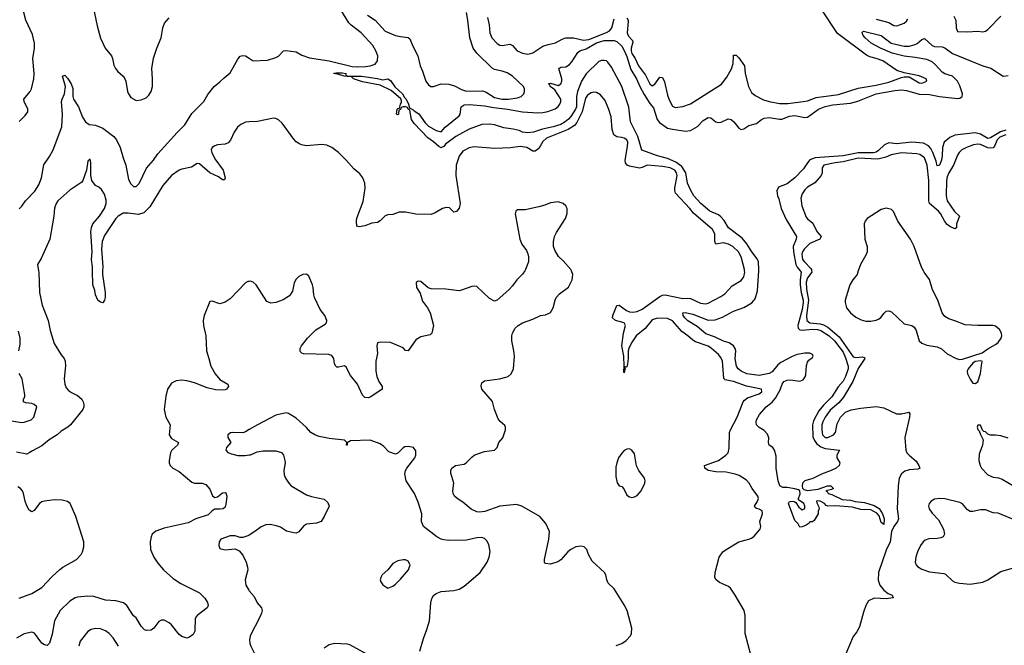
# Model space of a CAD drawing. Header units: inches. Extents: x 2057696 to 2160536, y 827480 to 1016834.
# Tile 344 of 422: x 2098195 to 2105938, y 987057 to 991974. Entities that reach past the tile are written whole.
import ezdxf

# ---------------------------------------------------------------- set-up
doc = ezdxf.new("R2010")
doc.units = ezdxf.units.IN
doc.header["$MEASUREMENT"] = 0
for name, color, linetype in [('C0998', 7, 'Continuous'), ('C0999', 7, 'Continuous'), ('C1908', 7, 'Continuous'), ('C1909', 7, 'Continuous')]:
    doc.layers.add(name, color=color, linetype=linetype)

msp = doc.modelspace()

# ---------------------------------------------------------------- linework, layer by layer
at = {"layer": 'C0998', "color": 5}
for points, elevation in [([(2098344, 990000), (2098346, 989990), (2098350.3, 989830), (2098372, 989730), (2098418.7, 989610), (2098435.6, 989530), (2098467.4, 989430), (2098520.4, 989340.4), (2098543.8, 989310), (2098552.2, 989290), (2098554.4, 989254.4), (2098544.8, 989150), (2098548.9, 989110), (2098561.2, 989081.2), (2098579.1, 989059.1), (2098602.3, 989042.3), (2098650, 989020.2), (2098682.4, 988990), (2098694.2, 988970), (2098699.3, 988950), (2098698.7, 988930), (2098691.9, 988910), (2098594.6, 988790), (2098573.5, 988770), (2098521.3, 988738.7), (2098489.1, 988710), (2098427.3, 988672.7), (2098370, 988625.4), (2098294.4, 988585.6), (2098270, 988568.1), (2098250, 988558), (2098170, 988575)], 380), ([(2098847.3, 990000), (2098846.3, 989970), (2098866.7, 989830), (2098867, 989790), (2098862, 989770), (2098850, 989749.6), (2098830, 989753), (2098808.8, 989768.8), (2098791.1, 989810), (2098784.9, 989844.9), (2098769.9, 989890), (2098767.2, 990000)], 380), ([(2100000, 989916.9), (2099990, 989916.3), (2099970, 989905.6), (2099850, 989780.9), (2099810, 989753.2), (2099770, 989741.2), (2099710, 989762), (2099690, 989758), (2099646, 989650), (2099637.1, 989610), (2099639.3, 989570), (2099658.7, 989490), (2099663.1, 989370), (2099683.6, 989310), (2099696.9, 989250), (2099731, 989191), (2099770, 989145.7), (2099830.8, 989110), (2099837.3, 989090), (2099821, 989070), (2099810, 989064.5), (2099790, 989061.6), (2099735.1, 989064.9), (2099670, 989079.1), (2099570, 989119.8), (2099510, 989135.3), (2099470, 989141.7), (2099425.8, 989134.2), (2099390, 989116.9), (2099357.4, 989070), (2099344.2, 989015.8), (2099332.3, 988910), (2099343.9, 988850), (2099377.7, 988790), (2099371.3, 988710), (2099390, 988683.2), (2099443.1, 988650), (2099437, 988630), (2099391.7, 988590), (2099380.2, 988570), (2099370.4, 988510), (2099370.5, 988490), (2099379.1, 988470), (2099398.8, 988450), (2099450, 988421.6), (2099550, 988339.1), (2099570, 988330.5), (2099630, 988330.5), (2099659.2, 988319.2), (2099690, 988283), (2099711.7, 988231.7), (2099730, 988218.4), (2099750, 988224), (2099790, 988253.8), (2099810, 988258.3), (2099815.3, 988255.3), (2099824.2, 988230), (2099817.4, 988162.6), (2099810, 988143), (2099794.4, 988130), (2099770, 988125.4), (2099730, 988126.1), (2099710, 988114), (2099677, 988083), (2099579.5, 988050), (2099520.5, 988019.5), (2099330, 987976.5), (2099265.2, 987954.8), (2099237.6, 987930), (2099228.5, 987910), (2099221.1, 987870), (2099224.9, 987810), (2099250.3, 987750), (2099281.6, 987701.6), (2099326, 987650), (2099401.8, 987581.8), (2099461.1, 987541.1), (2099607.8, 987467.8), (2099650, 987427.7), (2099673.1, 987393.1), (2099676.4, 987370), (2099670.4, 987350), (2099590.6, 987290), (2099576.3, 987270), (2099571.9, 987168.1), (2099558, 987142), (2099530, 987119.3), (2099510, 987112.7), (2099470, 987125.6), (2099450, 987140.7), (2099390, 987217.6), (2099370, 987233.3), (2099330, 987252.8), (2099310, 987254.3), (2099290, 987244.2), (2099250, 987191.8), (2099230, 987175.1), (2099192.5, 987172.5), (2099177.5, 987177.5), (2099150, 987206), (2099111.8, 987271.8), (2099090, 987287), (2099037.4, 987370), (2099010.8, 987390.8), (2098950, 987407.1), (2098870, 987412.1), (2098779.2, 987439.3), (2098730, 987443.2), (2098650, 987435.2), (2098630, 987428.9), (2098590, 987404.2), (2098513.8, 987330), (2098468.3, 987250), (2098450, 987144), (2098430, 987074), (2098410, 987054.5), (2098390, 987059.7), (2098370, 987073.3), (2098311.9, 987151.9), (2098290, 987160.5), (2098230, 987147.4), (2098170, 987113.3)], 420), ([(2098187.8, 989372.2), (2098198.4, 989421.6), (2098198.1, 989470), (2098185.2, 989525.2)], 380), ([(2098130, 988822), (2098210, 988808.7), (2098230, 988810.5), (2098285.2, 988830), (2098306, 988850), (2098328.7, 988930), (2098310, 988948.7), (2098290, 988957.2), (2098243.1, 988963.1), (2098226, 988970), (2098226, 988990), (2098235.3, 989010), (2098234.6, 989025.4), (2098213.3, 989150), (2098190, 989192.7)], 380), ([(2100000, 988751.6), (2099970, 988733.6), (2099950, 988727.3), (2099870.5, 988729.5), (2099854, 988726), (2099831.3, 988710), (2099831.3, 988690), (2099856, 988650), (2099822, 988610), (2099817.3, 988590), (2099832.8, 988572.8), (2099860.9, 988560.9), (2099910, 988548), (2099967.5, 988547.5), (2100000, 988552.5)], 440), ([(2098190, 987427.7), (2098290, 987464.9), (2098370, 987511.7), (2098450, 987597.3), (2098510, 987651.6), (2098534.5, 987670), (2098642.7, 987730), (2098678.4, 987770), (2098689.7, 987790.3), (2098700.7, 987830), (2098698.4, 987870), (2098635.6, 988070), (2098592, 988170), (2098570, 988187), (2098530, 988198), (2098470, 988200.5), (2098390, 988189.8), (2098370, 988183.9), (2098351.8, 988170), (2098310, 988115.6), (2098290, 988105.6), (2098270, 988117.6), (2098250, 988151.8), (2098237, 988190), (2098225, 988250), (2098217.4, 988270), (2098201.3, 988290), (2098181.4, 988301.4)], 420), ([(2100000, 987923.4), (2099990, 987917.6), (2099950, 987903.7), (2099930, 987902.7), (2099890, 987917.2), (2099850, 987916), (2099778, 987890), (2099764, 987870), (2099761.4, 987841.4), (2099770, 987818), (2099810, 987807.3), (2099890, 987814.8), (2099919.9, 987799.9), (2099950, 987764), (2099975.3, 987710), (2099987.2, 987670), (2099988.8, 987650), (2099968.8, 987570), (2099974, 987530), (2099996.4, 987490), (2100000, 987485.8)], 440), ([(2098972.4, 987050), (2098930, 987116.2), (2098898.4, 987150), (2098869.3, 987170), (2098830, 987185.1), (2098790.3, 987189.7), (2098758, 987182), (2098730, 987164.5), (2098670.2, 987089.8), (2098659, 987050)], 440)]:
    msp.add_lwpolyline(points, dxfattribs=dict(at, elevation=elevation))
at = {"layer": 'C0999', "color": 5}
for points, elevation in [([(2098190, 991172.7), (2098239.3, 991220.7), (2098258, 991250), (2098259.3, 991270), (2098229.8, 991330), (2098228.8, 991350), (2098277.3, 991410), (2098286.9, 991430), (2098305, 991510), (2098309.8, 991550.2), (2098299.2, 991670), (2098311.1, 991750), (2098310.5, 991790), (2098296.3, 991856.3), (2098242.2, 991970), (2098211.2, 992090), (2098190, 992125.8)], 420), ([(2098759.6, 992139.6), (2098804.6, 991924.6), (2098830, 991827.7), (2098867.7, 991750), (2098916.9, 991690), (2098925.5, 991670), (2098935.9, 991615.9), (2098947.4, 991590), (2098965.9, 991565.9), (2099008.5, 991530), (2099021.3, 991510), (2099028.7, 991490), (2099041.6, 991410), (2099050.5, 991390), (2099070, 991362), (2099110, 991339.3), (2099150, 991343.8), (2099190, 991360.5), (2099210, 991380.7), (2099229.7, 991410.3), (2099238.3, 991450), (2099240.4, 991510), (2099234, 991590), (2099248.3, 991671.7), (2099273.6, 991750), (2099307.3, 991830), (2099322, 991910), (2099333.7, 991946.3), (2099371.8, 991988.2)], 420), ([(2098191.9, 990488.1), (2098212.7, 990507.3), (2098241, 990550), (2098315.1, 990624.9), (2098345.4, 990674.6), (2098367.2, 990730), (2098385.8, 990834.2), (2098430, 990899.6), (2098457.3, 990950), (2098527.7, 991132.3), (2098532, 991228), (2098524.3, 991330), (2098528.4, 991350), (2098546.2, 991390), (2098555, 991450), (2098532.7, 991530), (2098550, 991536.9), (2098570, 991515.2), (2098599.1, 991470), (2098612.1, 991432.1), (2098613.1, 991370), (2098618.4, 991350), (2098656.8, 991290), (2098690, 991208), (2098712.3, 991170), (2098742, 991150), (2098790, 991145.4), (2098850, 991120.1), (2098934.6, 991054.6), (2098956.9, 991030), (2098985.8, 990970), (2099008.4, 990888.4), (2099030.1, 990830.1), (2099050, 990716.5), (2099070, 990682.5), (2099090, 990663), (2099110, 990662), (2099134, 990686), (2099193.1, 990806.9), (2099247.3, 990870), (2099281.7, 990918.3), (2099432.9, 991087.1), (2099492.5, 991147.5), (2099550, 991236.5), (2099643.9, 991330), (2099674.8, 991385.2), (2099723.5, 991450), (2099770, 991484.6), (2099802, 991518), (2099850, 991557), (2099910, 991662.4), (2099930, 991687.7), (2099950, 991692.7), (2099970, 991690.3), (2100000, 991671)], 380), ([(2100000, 991170.9), (2099970, 991169.1), (2099932.9, 991150), (2099908.9, 991130), (2099881.1, 991090), (2099852.6, 991027.4), (2099833.3, 991006.7), (2099810, 990995.8), (2099750, 990988.9), (2099730, 990981.6), (2099709.2, 990970), (2099701.2, 990950), (2099705.6, 990930), (2099730, 990881.1), (2099794.6, 990790), (2099811.7, 990730), (2099806, 990714), (2099790, 990715.6), (2099757.4, 990737.4), (2099690, 990769.9), (2099610, 990839.8), (2099590, 990843.1), (2099545.3, 990814.7), (2099470, 990798.5), (2099450, 990789.9), (2099390, 990749.9), (2099320.6, 990670), (2099218.3, 990501.7), (2099170, 990456.7), (2099130, 990443.4), (2099047, 990453), (2099010, 990451.9), (2098970, 990430.6), (2098950, 990410.6), (2098861.8, 990278.2), (2098842.6, 990230), (2098838.6, 990170), (2098848.3, 990031.7), (2098847.3, 990000)], 380), ([(2098767.2, 990000), (2098766.4, 990030), (2098759.6, 990090), (2098763.8, 990150), (2098754, 990310), (2098758.4, 990341.6), (2098769.9, 990370.1), (2098822.4, 990430), (2098861.1, 990490), (2098874.8, 990530), (2098875.2, 990555.2), (2098862.2, 990602.2), (2098839.2, 990639.2), (2098818, 990658), (2098790, 990671.6), (2098762.6, 990710), (2098753.5, 990750), (2098755.1, 990850), (2098750, 990878), (2098730, 990862), (2098720.4, 990790), (2098692.4, 990710), (2098683.4, 990696.6), (2098590, 990633.2), (2098495, 990550), (2098481.6, 990530), (2098470, 990492.3), (2098464, 990430), (2098432.3, 990250), (2098363.1, 990096.9), (2098334, 990050), (2098344, 990000)], 380)]:
    msp.add_lwpolyline(points, dxfattribs=dict(at, elevation=elevation))
at = {"layer": 'C1908', "color": 5}
for points, elevation in [([(2102166.7, 990000), (2102150, 989974), (2102105.5, 989930), (2102070, 989881.2), (2102040.7, 989850), (2101950, 989769), (2101930, 989761.2), (2101890, 989782), (2101790, 989876.2), (2101770, 989879.6), (2101750, 989876.3), (2101670, 989846.6), (2101650, 989843.5), (2101545.2, 989854.8), (2101430, 989857.2), (2101406.3, 989866.3), (2101350, 989915.3), (2101330, 989918), (2101312, 989908), (2101316, 989870), (2101344.9, 989824.9), (2101361.7, 989761.7), (2101401.6, 989710), (2101422.4, 989670), (2101448.2, 989570), (2101437.3, 989510), (2101422.5, 989497.5), (2101350, 989480.7), (2101310, 989457.6), (2101250, 989372.3), (2101230, 989372.7), (2101210, 989394.5), (2101110, 989436.9), (2101030, 989439.5), (2101010, 989433.2), (2101004.9, 989410), (2101008.1, 989350), (2100996.9, 989290), (2100996.5, 989210), (2101003.2, 989170), (2101019.6, 989130), (2101044.9, 989090), (2101045.5, 989070), (2100957.1, 989010), (2100937.7, 989002.3), (2100910, 989003.5), (2100890, 989023.6), (2100852.7, 989110), (2100797, 989177), (2100762.5, 989242.5), (2100750, 989252.4), (2100703.3, 989243.3), (2100690, 989243.1), (2100680.5, 989250), (2100669.9, 989269.9), (2100664.8, 989310), (2100650, 989333.6), (2100622.7, 989342.7), (2100428, 989348), (2100412.7, 989352.7), (2100403.1, 989363.1), (2100399.6, 989370), (2100401.3, 989390), (2100411.3, 989410), (2100459.1, 989470), (2100523.8, 989536.2), (2100598.2, 989581.8), (2100607, 989590), (2100611.3, 989610), (2100595.1, 989650), (2100557.2, 989697.2), (2100514.7, 989790), (2100507.6, 989810), (2100503.6, 989870), (2100497.6, 989890), (2100470, 989957.2), (2100450, 989973.2), (2100422, 989970), (2100390, 989954), (2100370, 989934), (2100354.6, 989905.4), (2100340.4, 989839.6), (2100315.6, 989804.4), (2100268.3, 989771.7), (2100210.3, 989749.7), (2100170, 989744.5), (2100139.6, 989759.6), (2100054, 989890), (2100030, 989909.6), (2100010, 989917.4), (2100000, 989916.9)], 420), ([(2102885.1, 987054.9), (2102930, 987071.8), (2102965.2, 987094.8), (2102998.4, 987130), (2103007.6, 987150), (2103009.6, 987190), (2102972.3, 987330), (2102950, 987375.3), (2102870, 987499.5), (2102824.1, 987544.1), (2102813, 987570), (2102805.6, 987610), (2102794.5, 987630), (2102698, 987718), (2102669.3, 987770), (2102654, 987810), (2102635.3, 987830), (2102610, 987836), (2102568.4, 987831.6), (2102530, 987809.3), (2102506.8, 987790), (2102450, 987729), (2102427.5, 987712.5), (2102370, 987693.2), (2102330, 987699), (2102321.2, 987710), (2102322.9, 987730), (2102357.2, 987890), (2102361, 987950), (2102332.9, 988012.9), (2102285.6, 988070), (2102145.2, 988150), (2102102, 988162), (2101970, 988149.8), (2101852.7, 988107.3), (2101810, 988102.3), (2101790, 988105.3), (2101746.1, 988126.1), (2101681.3, 988181.3), (2101634.5, 988210), (2101613.6, 988230), (2101602.9, 988250), (2101601.3, 988270), (2101609.7, 988330), (2101586.3, 988410), (2101586, 988430), (2101592.3, 988450), (2101622, 988470), (2101690, 988480.3), (2101710, 988492.2), (2101750, 988536.5), (2101769.8, 988550.2), (2101810, 988567.4), (2101850, 988579.6), (2101930, 988590.5), (2101949.5, 988610), (2101962.9, 988650), (2101993.5, 988686.5), (2102015.1, 988750), (2102016.9, 988770), (2102010, 988785.2), (2101974.5, 988814.5), (2101957.7, 988837.7), (2101929.8, 988909.8), (2101913, 988973), (2101829.7, 989070), (2101824.4, 989095.6), (2101830, 989120.7), (2101850, 989136.5), (2101968.6, 989151.4), (2102017, 989163), (2102037.2, 989170), (2102060.9, 989190), (2102078.4, 989230), (2102085.1, 989330), (2102082, 989370), (2102066, 989450), (2102064.2, 989490), (2102070, 989510.8), (2102091, 989549), (2102114.5, 989570), (2102150, 989591.8), (2102230, 989620.3), (2102290, 989648.8), (2102330, 989654.6), (2102368.7, 989671.3), (2102390.9, 989709.1), (2102405.3, 989770), (2102415.3, 989790), (2102441.4, 989818.6), (2102509.8, 989870.2), (2102539.7, 989930), (2102546, 989970), (2102533.8, 990000)], 420), ([(2103947, 986970), (2103901.3, 987150), (2103901.6, 987290), (2103892, 987330), (2103822.9, 987450), (2103785.3, 987505.3), (2103770, 987519.5), (2103699, 987550), (2103672.7, 987570), (2103662.9, 987590), (2103664.7, 987630), (2103696.4, 987750), (2103724.7, 987790), (2103750, 987810.3), (2103850.8, 987869.2), (2103929.4, 987890), (2103950, 987899.7), (2103970, 987914.9), (2104018.7, 987970), (2104024.2, 987990), (2104015.4, 988030), (2104037.5, 988090), (2104033.8, 988113.8), (2104010, 988126.6), (2103990, 988131.1), (2103978.8, 988138.8), (2103973.3, 988150), (2103995.8, 988184.2), (2104005.2, 988210), (2103999.1, 988230), (2103954.6, 988290), (2103933.1, 988330), (2103910, 988355.3), (2103854, 988390), (2103822.5, 988402.5), (2103750, 988417.4), (2103670, 988419.5), (2103609.9, 988429.9), (2103583.6, 988450), (2103580.7, 988470), (2103691, 988509), (2103748.5, 988550), (2103766, 988570), (2103774.9, 988605.1), (2103777.4, 988730), (2103784.1, 988750), (2103838.4, 988850), (2103884.4, 988970), (2103895.4, 988984.6), (2103918.2, 989001.8), (2104010, 989032), (2104032.3, 989050), (2104029.4, 989070), (2103910, 989092.5), (2103809.5, 989130), (2103743.5, 989143.5), (2103733.7, 989153.7), (2103721, 989290), (2103710, 989318), (2103690, 989341.7), (2103635.3, 989390), (2103610, 989406.5), (2103510, 989442.4), (2103490, 989453.7), (2103450, 989489.8), (2103402.9, 989522.9), (2103330, 989607.4), (2103290, 989626.4), (2103210, 989627.7), (2103170, 989613.8), (2103113.2, 989546.8), (2103042.7, 989490), (2103006.5, 989433.5), (2102985.7, 989390), (2102979.8, 989370), (2102980.7, 989310), (2102976, 989270), (2102970, 989246), (2102963.1, 989243.1), (2102952.7, 989247.3), (2102956.9, 989236.9), (2102950, 989199), (2102945.4, 989205.4), (2102949.8, 989250), (2102947, 989330), (2102930.6, 989410.6), (2102943.2, 989510), (2102960.3, 989570), (2102947.6, 989590), (2102880.7, 989610), (2102856.3, 989630), (2102859.2, 989650), (2102890, 989728.4), (2102910, 989730.2), (2102967.2, 989687.2), (2102990, 989678.4), (2103015.8, 989675.8), (2103050, 989679.5), (2103090, 989699.2), (2103230, 989797.9), (2103250, 989807.8), (2103270, 989810.8), (2103410, 989782), (2103450, 989785.5), (2103470, 989781.9), (2103550, 989745.2), (2103590, 989741.6), (2103610, 989744.9), (2103710, 989796.9), (2103739.7, 989820.3), (2103799.3, 989880.7), (2103870, 989924.6), (2103890, 989953), (2103897.2, 989990), (2103896.5, 990000)], 380), ([(2104332.2, 990000), (2104339.9, 989990), (2104332.7, 989930), (2104333.5, 989890), (2104341.8, 989830), (2104357.2, 989770), (2104357.5, 989750), (2104350, 989694.8), (2104315.9, 989570), (2104316.1, 989550), (2104330, 989536.1), (2104350, 989532.8), (2104430, 989540.4), (2104470, 989538.2), (2104496.8, 989530), (2104560.6, 989490), (2104603.4, 989450), (2104670, 989360.3), (2104690, 989317.1), (2104711.4, 989250), (2104709.6, 989230), (2104690, 989169.8), (2104670, 989131.8), (2104633, 989087), (2104582.2, 989010), (2104515.8, 988944.2), (2104479.5, 988900.5), (2104438, 988822), (2104428.7, 988790), (2104433.8, 988693.9), (2104445, 988665), (2104461.7, 988641.7), (2104496.1, 988616.1), (2104530, 988603.9), (2104642, 988590), (2104622, 988550), (2104622, 988530), (2104646, 988490), (2104638.8, 988470), (2104616, 988450), (2104576, 988430), (2104499.5, 988400.5), (2104432.1, 988367.9), (2104370.2, 988349.8), (2104352.2, 988330), (2104347.7, 988307.7), (2104351.7, 988291.7), (2104360.8, 988280.8), (2104390, 988273.4), (2104475.8, 988284.2), (2104548, 988310), (2104574, 988310), (2104594, 988290), (2104579.6, 988280.4), (2104534, 988270), (2104545.4, 988265.4), (2104552, 988250), (2104583, 988243), (2104663.6, 988203.6), (2104730, 988196.4), (2104766.1, 988186.1), (2104839.2, 988179.2), (2104916, 988156), (2104953.1, 988133.1), (2104981.7, 988090), (2104993.8, 988050), (2104990, 988005.2), (2104970, 988022), (2104954.5, 988074.5), (2104935.4, 988095.4), (2104890, 988120.5), (2104810, 988124.8), (2104742.4, 988142.4), (2104612.9, 988152.9), (2104551.4, 988151.4), (2104536.6, 988156.6), (2104524, 988170), (2104490, 988188.7), (2104470, 988191.5), (2104462, 988190), (2104464.7, 988175.3), (2104478, 988150), (2104482, 988130), (2104474, 988110), (2104474, 988090), (2104443.6, 988036.4), (2104430, 988026), (2104410, 988026), (2104403.6, 988016.4), (2104379.6, 988000.4), (2104350, 987988), (2104330, 987986), (2104318, 988010), (2104290, 988038), (2104240.9, 988170), (2104250, 988186), (2104270.3, 988190.3), (2104286.4, 988186.4), (2104299.8, 988179.8), (2104322.5, 988142.5), (2104350, 988122), (2104368.4, 988131.6), (2104369, 988150), (2104361.2, 988170), (2104320.9, 988200.9), (2104319.3, 988210), (2104333.3, 988246.7), (2104329.7, 988270), (2104318.6, 988278.6), (2104290, 988287.6), (2104230, 988296.9), (2104196.2, 988296.2), (2104173.2, 988310), (2104159.3, 988350), (2104145.1, 988450), (2104144.4, 988544.4), (2104131.3, 988591.3), (2104117.2, 988610), (2104089.3, 988630), (2104083.7, 988650), (2104086, 988686), (2104074.8, 988714.8), (2104050, 988744), (2104010, 988769.2), (2103990, 988789.2), (2103987.3, 988810), (2103989.6, 988830), (2104014, 988870), (2104065.1, 988930), (2104113.1, 988966.9), (2104139.9, 989000.1), (2104176.5, 989063.6), (2104191.7, 989110), (2104204.4, 989130), (2104230, 989141.6), (2104257.9, 989142.1), (2104330, 989132.7), (2104356.5, 989143.5), (2104373.1, 989166.9), (2104377.5, 989182.5), (2104383.3, 989256.7), (2104390, 989282.3), (2104402.2, 989297.8), (2104430, 989318.4), (2104435.8, 989330), (2104430, 989341.6), (2104410, 989352.9), (2104370, 989352.8), (2104310, 989341.6), (2104270, 989326.6), (2104180.4, 989279.6), (2104158.3, 989261.7), (2104112.9, 989207.1), (2104090, 989194), (2104010, 989177.8), (2103913, 989190), (2103869.8, 989210), (2103845, 989230), (2103831.8, 989250), (2103821.1, 989310), (2103826.1, 989370), (2103822, 989390), (2103808.7, 989410), (2103774.1, 989434.1), (2103730, 989447.7), (2103660.5, 989480.5), (2103590, 989505.9), (2103523, 989563), (2103450, 989607.1), (2103425.5, 989630), (2103414, 989650), (2103409.7, 989670.3), (2103428.8, 989671.2), (2103490, 989659.6), (2103610, 989611.8), (2103665.2, 989614.8), (2103723.1, 989636.9), (2103810, 989683.1), (2103890, 989712.1), (2103952.9, 989747.1), (2103979.4, 989780.6), (2103996.9, 989843.1), (2104007.1, 990000)], 360), ([(2104422.8, 990000), (2104423.8, 989990), (2104390, 989944), (2104380.6, 989910), (2104383.7, 989856.3), (2104398.1, 989770), (2104383.8, 989650), (2104386.4, 989610), (2104410, 989590.8), (2104490, 989583.8), (2104515.8, 989575.8), (2104550, 989557.7), (2104640.9, 989480.9), (2104750, 989325), (2104770, 989319.8), (2104823.2, 989323.2), (2104837.5, 989317.5), (2104841.8, 989310), (2104788.2, 989231.8), (2104748.1, 989130), (2104674, 989006), (2104638.1, 988961.9), (2104570, 988904.1), (2104528.4, 988850), (2104510, 988812.9), (2104504.2, 988790), (2104502.5, 988750), (2104508.4, 988710), (2104530, 988689.6), (2104551.6, 988690), (2104595, 988710), (2104609.9, 988730.1), (2104623.9, 988796.1), (2104649.9, 988850.1), (2104690, 988888.5), (2104733.8, 988906.2), (2104810, 988921.5), (2104930, 988934.6), (2104990, 988923.4), (2105090, 988876.6), (2105130, 988875.8), (2105188.4, 988888.4), (2105195.8, 988875.8), (2105193.8, 988850), (2105155, 988690), (2105163.8, 988590), (2105172.3, 988570), (2105190, 988550.2), (2105245, 988505), (2105266.7, 988470), (2105273.6, 988450), (2105258.6, 988441.4), (2105190, 988436.9), (2105154.9, 988425.1), (2105130, 988404.3), (2105111.7, 988370), (2105102.5, 988310), (2105096.6, 988130), (2105106.8, 988050), (2105098.8, 988030), (2105070.1, 987990), (2105052.3, 987950), (2105040.8, 987870), (2105010, 987803.5), (2104948.2, 987630), (2104947.2, 987567.2), (2104959.2, 987530), (2104990.2, 987490), (2105024.4, 987464.4), (2105056, 987450), (2105064, 987430), (2105010, 987422.1), (2104914, 987426), (2104870, 987404.9), (2104850, 987369), (2104830, 987316.1), (2104798.9, 987201.1), (2104778.4, 987161.6), (2104750, 987124.9), (2104692.3, 986990)], 380), ([(2104790.4, 990000), (2104780.6, 989970), (2104746.2, 989930), (2104723.8, 989890), (2104686.9, 989770), (2104685.8, 989750), (2104698.5, 989710), (2104728.9, 989670), (2104770, 989635.8), (2104813.5, 989613.5), (2104850, 989603.8), (2104890, 989604), (2104930, 989611.1), (2104950, 989618.8), (2104967.3, 989632.7), (2104993, 989667), (2105010, 989681.9), (2105030, 989685.1), (2105050, 989677.5), (2105150, 989584), (2105210, 989571.2), (2105230, 989556.9), (2105245.6, 989530), (2105268.7, 989450), (2105290, 989430.4), (2105330, 989415.8), (2105410, 989402.4), (2105445.5, 989385.5), (2105490, 989348), (2105560.7, 989310), (2105590, 989303.2), (2105610, 989306), (2105764.2, 989355.8), (2105810, 989387.7), (2105870, 989420.7), (2105890, 989436), (2105914, 989470), (2105919, 989490), (2105917.2, 989510), (2105899.6, 989539.6), (2105870, 989565.2), (2105850, 989569.2), (2105730.6, 989569.4), (2105630, 989575.4), (2105550, 989607.8), (2105501.3, 989621.3), (2105470, 989640.9), (2105449.8, 989669.8), (2105414.8, 989770), (2105374.8, 989850), (2105350, 989932.7), (2105308, 989990), (2105302.7, 990000)], 420), ([(2101341.6, 987010), (2101369.8, 987110), (2101398.1, 987181.8), (2101418.8, 987250), (2101428, 987390), (2101436.6, 987423.4), (2101450, 987448.4), (2101470, 987463.6), (2101510, 987479), (2101610, 987487.6), (2101650, 987497.7), (2101690, 987520.7), (2101817.6, 987630), (2101871.8, 987710), (2101887, 987750), (2101895.1, 987790), (2101883.7, 987850), (2101870, 987877.2), (2101850, 987897), (2101830, 987902.9), (2101790, 987901.6), (2101710, 987882.9), (2101570, 987880.7), (2101530, 987884.7), (2101509.8, 987889.8), (2101475.1, 987910), (2101369.7, 987990), (2101356.1, 988030), (2101357.8, 988090), (2101330, 988181.2), (2101299.6, 988250), (2101234.5, 988350), (2101224.1, 988404.1), (2101229.4, 988430), (2101240.9, 988450), (2101302.9, 988530), (2101309.6, 988550), (2101310, 988586), (2101293.2, 988610), (2101250, 988618.7), (2101224.8, 988615.2), (2101210, 988609.6), (2101170, 988566.6), (2101150, 988558.4), (2101097.1, 988577.1), (2101059.3, 988619.3), (2101030, 988640.7), (2100950, 988668), (2100796.9, 988663.1), (2100771.6, 988648.4), (2100771, 988630), (2100766, 988630), (2100768, 988650), (2100748.7, 988670), (2100630, 988683.1), (2100550, 988698.4), (2100517, 988710), (2100485.1, 988730), (2100450, 988769.4), (2100370, 988840.9), (2100310, 988878), (2100290, 988883.7), (2100210, 988865.6), (2100064, 988790), (2100000, 988751.6)], 440), ([(2105970, 988684), (2105910, 988702.7), (2105870, 988709.3), (2105828.7, 988708.7), (2105810, 988715.3), (2105790, 988735.3), (2105778, 988738), (2105767.3, 988747.3), (2105750, 988786), (2105730, 988786), (2105724.7, 988770), (2105730, 988754), (2105742, 988742), (2105750, 988714), (2105771.3, 988671.3), (2105768, 988630), (2105739.9, 988560.1), (2105738.7, 988510), (2105748.9, 988470), (2105760.3, 988450), (2105810, 988396.4), (2105850, 988377.6), (2105893, 988373), (2105922, 988362), (2106010.4, 988310.4)], 420), ([(2100000, 988552.5), (2100010, 988554), (2100063.3, 988576.7), (2100110, 988584.2), (2100210, 988584.2), (2100252.9, 988572.9), (2100270.4, 988550), (2100280.4, 988510), (2100282.4, 988490), (2100272.2, 988430), (2100275.6, 988395.6), (2100286.4, 988370), (2100312.4, 988330), (2100330.5, 988310), (2100450, 988239.7), (2100490, 988225.2), (2100590, 988206), (2100618.9, 988178.9), (2100628.2, 988150), (2100590.3, 988069.7), (2100564.9, 988030), (2100530, 988016.4), (2100450, 988009.7), (2100426.5, 987993.5), (2100390, 987947.8), (2100370, 987938.9), (2100350, 987939.7), (2100294.5, 987954.5), (2100245.1, 987985.1), (2100215.8, 987995.8), (2100164.9, 988004.9), (2100130, 988004.7), (2100093.3, 987986.7), (2100045.5, 987950), (2100000, 987923.4)], 440), ([(2106030, 988037.2), (2105890, 988095), (2105850, 988098.4), (2105790, 988121.6), (2105750, 988121.8), (2105690, 988107.6), (2105670, 988108.6), (2105650, 988120.4), (2105610, 988167.3), (2105590, 988179.4), (2105470, 988208.4), (2105430, 988210.6), (2105390, 988204.1), (2105362, 988190), (2105347.8, 988172.2), (2105342.8, 988150), (2105346.4, 988130), (2105370, 988094), (2105421.8, 988041.8), (2105459, 987970), (2105468.1, 987930), (2105457, 987910), (2105438.9, 987901.1), (2105410, 987895.4), (2105345.4, 987894.6), (2105316.3, 987883.7), (2105299.5, 987870), (2105279, 987841), (2105256, 987790), (2105243, 987750), (2105237.6, 987710), (2105244.4, 987690), (2105255.8, 987675.8), (2105290, 987653.8), (2105350, 987633.8), (2105462.2, 987622.2), (2105475.2, 987615.2), (2105530, 987563.2), (2105550, 987553.2), (2105585.8, 987545.8), (2105670, 987538.3), (2105770, 987552.5), (2105808.2, 987570), (2105910, 987636.9), (2106010, 987666)], 420), ([(2100000, 987485.8), (2100039.6, 987439.6), (2100062.6, 987390), (2100096.1, 987350), (2100100.8, 987330), (2100097.3, 987310), (2100082.7, 987277.3), (2100008, 987130), (2100002, 987098), (2100004.4, 987070), (2100012.4, 987050), (2100072.4, 986930), (2100074.9, 986890), (2100060.4, 986850), (2100010, 986774), (2100000, 986720.2)], 440), ([(2100590, 987035.5), (2100630, 987063.1), (2100670, 987072.2), (2100770, 987068.9), (2100790, 987063.6), (2100950, 986974.3)], 440)]:
    msp.add_lwpolyline(points, dxfattribs=dict(at, elevation=elevation))
for points, elevation in [([(2105753.6, 989293.6), (2105710, 989286), (2105690, 989273.3), (2105653.7, 989230), (2105646.9, 989210), (2105650, 989191.3), (2105668.7, 989148.7), (2105690, 989116), (2105710, 989114.8), (2105730, 989126.8), (2105752.1, 989192.1), (2105762, 989278), (2105767.3, 989287.3)], 420), ([(2102990, 988601.2), (2102970, 988598), (2102950, 988586.6), (2102930, 988566), (2102905.5, 988530), (2102890.4, 988489.6), (2102884.2, 988455.8), (2102882.3, 988382.3), (2102892.8, 988332.8), (2102910, 988311), (2102930, 988304), (2102947.1, 988287.1), (2102970, 988237.3), (2102990, 988222.8), (2103010, 988218.8), (2103030, 988224), (2103050, 988234.8), (2103082, 988270), (2103112, 988330), (2103115.1, 988350), (2103109.3, 988370), (2103062.9, 988430), (2103046.7, 988466.7), (2103030, 988562), (2103010, 988589)], 420), ([(2101230, 987729.2), (2101210, 987729.2), (2101170, 987719.3), (2101130, 987699.3), (2101090.4, 987649.6), (2101046.8, 987610), (2101034.8, 987590), (2101031, 987570), (2101035.3, 987555.3), (2101050.9, 987530.9), (2101090, 987506), (2101130, 987521), (2101150, 987536), (2101190, 987576.3), (2101251.8, 987650), (2101266.6, 987690), (2101250, 987717.2)], 460)]:
    msp.add_lwpolyline(points, close=True, dxfattribs=dict(at, elevation=elevation))
at = {"layer": 'C1909', "color": 5}
for points, elevation in [([(2100000, 991671), (2100030, 991651.6), (2100144.6, 991655.4), (2100210, 991675.8), (2100230, 991687.7), (2100270, 991728), (2100290, 991731.2), (2100370, 991720.2), (2100414.2, 991694.2), (2100473, 991673), (2100630, 991651.2), (2100810, 991605.5), (2100850, 991602.3), (2100914.2, 991605.8), (2100950, 991610.1), (2100990, 991623.6), (2101009.3, 991650), (2101010.4, 991690), (2100995.7, 991730), (2100972.3, 991770), (2100881.6, 991870), (2100801.8, 991930), (2100782.3, 991950), (2100719.8, 992050)], 380), ([(2100930, 992010.3), (2100990, 991969.3), (2101070, 991882.8), (2101150, 991850.1), (2101190, 991840.5), (2101250, 991834.2), (2101262.9, 991822.9), (2101285.8, 991765.7), (2101326, 991690), (2101343.2, 991610), (2101362, 991570), (2101388.9, 991490), (2101410, 991461.3), (2101429.4, 991449.4), (2101450, 991448.7), (2101510.9, 991469.1), (2101570, 991466.3), (2101614.1, 991454.1), (2101670, 991425.5), (2101710, 991412.8), (2101835.1, 991415.1), (2101863.4, 991403.4), (2101930, 991362.1), (2101990, 991348.8), (2102039, 991350), (2102110, 991360.7), (2102138, 991370), (2102158.7, 991390), (2102166, 991410), (2102166.3, 991430), (2102156.9, 991450), (2102070.8, 991530), (2102030, 991555.2), (2101989.5, 991570), (2101930, 991583.4), (2101910, 991593.9), (2101789.9, 991709.9), (2101761.6, 991750), (2101736.1, 991830), (2101720.5, 991970), (2101707.9, 992030)], 380), ([(2102968.6, 991988.6), (2102979.4, 991970), (2102979.8, 991959.8), (2102972, 991870), (2102983.7, 991843.7), (2103014, 991810), (2103016.2, 991796.2), (2103003.4, 991750), (2103003.1, 991730), (2103010, 991708.4), (2103034.7, 991670), (2103062.3, 991610), (2103117.3, 991537.3), (2103150, 991469.1), (2103170, 991454), (2103190, 991467.7), (2103230, 991521.3), (2103250, 991520.4), (2103264.9, 991484.9), (2103290, 991379.3), (2103303.5, 991343.5), (2103330, 991294), (2103350, 991282.7), (2103410, 991290.2), (2103470, 991311.3), (2103713.2, 991466.8), (2103756.7, 991523.3), (2103792.8, 991587.2), (2103805.4, 991630), (2103809, 991691), (2103810, 991694), (2103823.9, 991696.1), (2103830, 991695.8), (2103850, 991674.6), (2103896.1, 991610), (2103900.2, 991550), (2103925.6, 991450), (2103950, 991400.3), (2103978, 991378), (2104043.8, 991343.8), (2104090.1, 991330.1), (2104170, 991315.1), (2104235.8, 991315.8), (2104357.2, 991330), (2104390, 991337), (2104458.5, 991361.5), (2104633.2, 991386.8), (2104790, 991436.6), (2104930, 991458.7), (2105030, 991482.7), (2105130, 991520.3), (2105150, 991523.7), (2105190, 991524.9), (2105270, 991478.4), (2105290, 991474.9), (2105329.2, 991490), (2105324, 991510), (2105270, 991531.3), (2105150, 991556.2), (2105094.2, 991574.2), (2104984, 991650), (2104931.6, 991670), (2104881.9, 991681.9), (2104854.5, 991694.5), (2104626.3, 991866.3), (2104498.1, 992058.1)], 380), ([(2101874.4, 991990), (2101886.4, 991933.6), (2101892.4, 991870), (2101909, 991830), (2101950, 991786.3), (2101970, 991774), (2101990, 991770.2), (2102050, 991780.9), (2102070, 991770.3), (2102107.6, 991730), (2102150, 991710.2), (2102190, 991704.1), (2102212.9, 991707.1), (2102230, 991713.6), (2102310, 991765.5), (2102350, 991779.8), (2102410, 991792.8), (2102460.1, 991819.9), (2102490, 991830.5), (2102550, 991832.4), (2102630, 991812.2), (2102670, 991817.9), (2102810, 991872.8), (2102833.8, 991886.2), (2102851.7, 991910), (2102870, 991980.2)], 380), ([(2104930, 991979.2), (2105030, 991952.6), (2105070, 991928.7), (2105094.3, 991925.7), (2105150, 991946.4), (2105170, 991962), (2105179.4, 991980.6)], 380), ([(2105541.6, 992001.6), (2105556.3, 991970), (2105559.1, 991910), (2105570, 991881), (2105650, 991877.3), (2105730, 991883), (2105770, 991879.3), (2105790, 991883.8), (2105810, 991895.5), (2105910, 992000.5)], 380), ([(2104007.1, 990000), (2104007.7, 990010), (2104005.9, 990070), (2103995.2, 990095.2), (2103952, 990150), (2103913.1, 990213.1), (2103876.2, 990256.2), (2103770, 990339.1), (2103734.8, 990394.8), (2103710, 990424), (2103690, 990439.5), (2103622.2, 990470), (2103550.8, 990530), (2103497.6, 990590), (2103472.7, 990630), (2103447.2, 990690), (2103434.4, 990770), (2103401.2, 990821.2), (2103354, 990854), (2103290, 990882.1), (2103210, 990904), (2103089.1, 990949.1), (2103056.4, 991056.4), (2102997.6, 991170), (2102985.4, 991285.4), (2102929.9, 991449.9), (2102850, 991599.6), (2102820.9, 991640.9), (2102810, 991649.6), (2102790, 991653.5), (2102770, 991652.4), (2102750, 991645.1), (2102650, 991547.5), (2102613.3, 991490), (2102582.1, 991410), (2102573.6, 991370), (2102573, 991290), (2102566.9, 991270), (2102530, 991213.3), (2102510, 991191.1), (2102484.7, 991170), (2102450.1, 991150), (2102390, 991130.8), (2102306.1, 991113.9), (2102236, 991090), (2102190, 991083.5), (2102150.2, 991089.8), (2102122.5, 991102.5), (2102074.6, 991114.6), (2102003.5, 991123.5), (2101928.3, 991148.3), (2101890, 991153), (2101830, 991149.5), (2101730, 991113), (2101624.6, 991055.4), (2101543.8, 990996.2), (2101530, 990976), (2101511, 990969), (2101510, 990966), (2101490, 990976), (2101450, 991014), (2101404, 991044), (2101298, 991158), (2101277, 991190), (2101262, 991262), (2101249.5, 991269.5), (2101244, 991284), (2101230, 991289.2), (2101210, 991289.2), (2101196, 991284), (2101190, 991269), (2101178, 991262), (2101174, 991230), (2101170, 991225.2), (2101158, 991230), (2101164, 991270), (2101170, 991276), (2101182, 991278), (2101189, 991309), (2101196.9, 991323.1), (2101197.2, 991337.2), (2101192, 991352), (2101116, 991416), (2101030, 991459.5), (2100890, 991485.7), (2100819, 991510), (2100803.7, 991523.7), (2100748, 991530), (2100704.2, 991544.2), (2100666, 991550), (2100666, 991554), (2100683.1, 991556.9), (2100730, 991556.5), (2100760.7, 991550), (2100760.7, 991540.7), (2100770.7, 991530.7), (2100882, 991530), (2101010, 991511.4), (2101050, 991500.4), (2101090, 991508.2), (2101110, 991497.1), (2101144.9, 991444.9), (2101204.4, 991390), (2101221.2, 991361.2), (2101234, 991350), (2101253, 991310), (2101261, 991281), (2101290, 991266), (2101296.4, 991256.4), (2101332.9, 991232.9), (2101382.6, 991162.6), (2101410, 991137.1), (2101470, 991103), (2101508.4, 991091.6), (2101542, 991130), (2101650, 991218), (2101659, 991230), (2101668, 991290), (2101690, 991304.7), (2101732.9, 991307.1), (2101850, 991297.8), (2101922.7, 991282.7), (2102031.5, 991271.4), (2102150, 991250.6), (2102270, 991242.2), (2102310, 991243.2), (2102348.3, 991251.7), (2102405.9, 991274.1), (2102428.8, 991291.2), (2102442.6, 991310), (2102449.7, 991330), (2102449.7, 991350), (2102403.3, 991423.3), (2102368, 991450), (2102363.6, 991463.6), (2102354, 991470), (2102370, 991475.8), (2102430, 991455.5), (2102450, 991470.6), (2102459.7, 991490), (2102459.8, 991510), (2102434.5, 991590), (2102450, 991599.5), (2102490, 991602.7), (2102518.4, 991621.6), (2102537.2, 991642.8), (2102584.8, 991715.2), (2102600.7, 991730), (2102650, 991744.5), (2102730, 991791.1), (2102790.6, 991810.6), (2102870, 991809.6), (2102890, 991802.3), (2102930, 991765.6), (2102950, 991732.7), (2102970, 991684.6), (2103001.8, 991581.8), (2103045.2, 991510), (2103070.9, 991450), (2103105.6, 991385.6), (2103150, 991314.4), (2103179.8, 991279.8), (2103208.1, 991190), (2103226.6, 991166.6), (2103270, 991134.2), (2103290, 991122.5), (2103327.8, 991112.2), (2103430, 991096.9), (2103470, 991102.4), (2103526.6, 991133.4), (2103570, 991180.4), (2103610, 991204.4), (2103630, 991203), (2103670, 991170.7), (2103690, 991164.9), (2103711.7, 991168.3), (2103766.5, 991193.5), (2103790, 991190.4), (2103811.5, 991171.5), (2103850, 991120.7), (2103870, 991110.6), (2103890, 991117.1), (2103930, 991141.3), (2103990, 991158), (2104029.6, 991190), (2104050, 991199.2), (2104090, 991205.2), (2104170, 991190.9), (2104187.7, 991192.3), (2104250, 991215.7), (2104290, 991219.8), (2104370, 991205.5), (2104390, 991208.6), (2104478.4, 991270), (2104530, 991291.9), (2104590, 991305.7), (2104730, 991318.8), (2104785.5, 991334.5), (2104930, 991390.1), (2105078.2, 991418.2), (2105130, 991421.2), (2105170, 991417.9), (2105270, 991387.4), (2105350, 991386.6), (2105430, 991368.9), (2105570, 991354.9), (2105590, 991357.3), (2105606.5, 991370), (2105610.9, 991390), (2105590, 991452.7), (2105570, 991491.8), (2105530, 991530.7), (2105470, 991549.5), (2105450, 991560.7), (2105398.5, 991618.5), (2105370, 991642.8), (2105330, 991661), (2105237.5, 991677.5), (2105150, 991686.5), (2105056.8, 991710), (2104965.1, 991750), (2104892, 991790), (2104842.9, 991830), (2104829.2, 991850.8), (2104820.9, 991870), (2104822, 991878), (2104830, 991882.8), (2104970, 991850.1), (2105049.6, 991789.6), (2105150, 991766.3), (2105190, 991766.3), (2105230, 991776.1), (2105252.1, 991787.9), (2105290, 991819.1), (2105310, 991826.7), (2105371.7, 991771.7), (2105390, 991764.4), (2105450, 991760.9), (2105470, 991753.5), (2105530, 991706.8), (2105770, 991611.8), (2105833.4, 991593.4), (2105930, 991530.6), (2105970, 991535.5)], 360), ([(2103896.5, 990000), (2103895.9, 990010), (2103870, 990109.4), (2103848.4, 990150), (2103803.5, 990190), (2103770, 990210.7), (2103730, 990218.9), (2103669.6, 990210), (2103661.1, 990230), (2103662.8, 990290), (2103644.8, 990324.8), (2103493.4, 990453.4), (2103464.7, 990490), (2103353.3, 990610), (2103346.9, 990630), (2103347.3, 990650), (2103365, 990750), (2103361.1, 990770), (2103347.5, 990790), (2103310, 990810.3), (2103250, 990820.9), (2103130, 990831.6), (2103090, 990810.8), (2103070, 990807.8), (2102990, 990822.6), (2102971.4, 990831.4), (2102960.3, 990850), (2102956.8, 990870), (2102976.2, 990976.2), (2102978.2, 991010), (2102969, 991029), (2102950, 991042), (2102930, 991048.6), (2102890, 991052.1), (2102866.6, 991070), (2102853.7, 991110), (2102845.5, 991210), (2102827.8, 991267.8), (2102798.3, 991338.3), (2102762.7, 991382.7), (2102730, 991401.7), (2102710, 991403.9), (2102690, 991398.7), (2102659.6, 991380.4), (2102643.7, 991356.3), (2102619, 991250), (2102575.3, 991164.7), (2102558.2, 991141.8), (2102508.9, 991111.1), (2102337.9, 991042.1), (2102310, 991015.7), (2102277.4, 990962.6), (2102250, 990941.5), (2102230, 990941.6), (2102182.9, 990970), (2102130, 990977.4), (2102054, 990966), (2101930, 990960.8), (2101770, 990975), (2101730, 990967.1), (2101680.1, 990939.9), (2101650, 990902.4), (2101627.5, 990830), (2101625.6, 990750), (2101659.9, 990530), (2101650, 990492.3), (2101630, 990467.4), (2101610, 990461.6), (2101574.1, 990494.1), (2101550, 990498.3), (2101519.6, 990490), (2101463.6, 990456.4), (2101430, 990443.9), (2101310, 990444.5), (2101230, 990460.2), (2101180.2, 990459.8), (2101130, 990442), (2101090, 990441.1), (2101070, 990432.6), (2101030, 990392.6), (2101010, 990380.8), (2100965.5, 990374.5), (2100910, 990354.8), (2100865.8, 990345.8), (2100846, 990350), (2100843.4, 990390), (2100847.5, 990412.5), (2100896.3, 990543.7), (2100911.9, 990650), (2100909.2, 990690), (2100892.5, 990730), (2100870, 990762.4), (2100822.5, 990802.5), (2100763.5, 990870), (2100701.6, 990930), (2100650.6, 990970), (2100610, 990988.3), (2100568.2, 990991.8), (2100450, 990981.7), (2100412.3, 990990), (2100390, 991000.3), (2100370, 991013.1), (2100350, 991035.3), (2100259.5, 991159.5), (2100230, 991186.3), (2100210, 991196.2), (2100190, 991198.5), (2100065.3, 991174.7), (2100000, 991170.9)], 380), ([(2105950, 991105.3), (2105908.2, 991091.8), (2105830, 991045.9), (2105810, 991040.5), (2105750, 991074.6), (2105710, 991084.7), (2105550, 991065.2), (2105510, 991048.3), (2105466.4, 991010), (2105452.7, 990970), (2105450, 990904), (2105443.7, 990870), (2105430, 990829.6), (2105410, 990824), (2105401.7, 990861.7), (2105376.4, 990930), (2105360.1, 990960.1), (2105341.6, 990981.6), (2105303, 991003), (2105210, 991011.6), (2105090, 990998.7), (2105030, 991004.8), (2104996, 990990), (2104950, 990946.7), (2104930, 990932.9), (2104910, 990926.1), (2104790, 990926.3), (2104670, 990902.7), (2104450, 990889), (2104410, 990873.2), (2104390.1, 990850), (2104359.3, 990800.7), (2104292.1, 990730), (2104230, 990684.4), (2104162.6, 990657.4), (2104150.3, 990629.7), (2104153.8, 990590), (2104165, 990565), (2104183.6, 990490), (2104224, 990404), (2104305.2, 990270), (2104302, 990250), (2104279.1, 990190), (2104279.6, 990150), (2104299.8, 990050), (2104309.6, 990029.6), (2104332.2, 990000)], 360), ([(2105950, 991069.9), (2105903.7, 991050), (2105881.9, 991030), (2105861.2, 990978.8), (2105850, 990966.2), (2105830, 990962.7), (2105810, 990967.4), (2105750, 990991.9), (2105730, 990995.6), (2105697.1, 990990), (2105641.6, 990970), (2105605.2, 990950), (2105584.2, 990930), (2105570, 990907.8), (2105537.6, 990830), (2105502.1, 990770), (2105490, 990739.7), (2105484.6, 990710), (2105482, 990590), (2105490.1, 990550), (2105546.6, 990466.6), (2105587.2, 990430), (2105563.2, 990370), (2105561.4, 990338.6), (2105550.3, 990329.7), (2105510, 990349.1), (2105490, 990364.2), (2105470, 990388.2), (2105436.7, 990450), (2105420.6, 990470), (2105350.3, 990530.3), (2105343.6, 990550), (2105345.6, 990710), (2105331.8, 990830), (2105310, 990887.7), (2105274.7, 990914.7), (2105250, 990920.2), (2105130, 990926.2), (2105049, 990911), (2105006.2, 990893.8), (2104943.5, 990876.5), (2104790, 990884.5), (2104670, 990856.9), (2104607.3, 990850), (2104518.4, 990830), (2104504.9, 990810), (2104506.5, 990770), (2104498.9, 990750), (2104448.8, 990691.2), (2104390, 990656.9), (2104370, 990637.6), (2104350, 990606), (2104338.9, 990570), (2104346, 990510), (2104381.2, 990421.2), (2104390, 990407.4), (2104433.6, 990373.7), (2104463, 990310), (2104499, 990270), (2104486.7, 990250), (2104410, 990213.9), (2104390, 990197.3), (2104364, 990170), (2104351.8, 990150), (2104347.1, 990130), (2104352.4, 990090), (2104366, 990070), (2104416.9, 990016.9), (2104421.8, 990010), (2104422.8, 990000)], 380), ([(2102533.8, 990000), (2102530, 990009.3), (2102470, 990078.4), (2102433.3, 990113.3), (2102402.5, 990162.5), (2102394.3, 990190), (2102393.7, 990230), (2102401.7, 990270), (2102417.8, 990302.2), (2102487.3, 990410), (2102501.6, 990450), (2102500.7, 990490), (2102489.4, 990510), (2102468.1, 990528.1), (2102430, 990541.6), (2102370, 990534), (2102325.1, 990514.9), (2102278, 990502), (2102170, 990480.5), (2102110, 990479), (2102098, 990470), (2102091, 990449), (2102128.8, 990250), (2102145.3, 990210), (2102179.5, 990159.5), (2102192.3, 990132.3), (2102196.5, 990110), (2102195.6, 990070), (2102173.1, 990010), (2102166.7, 990000)], 420), ([(2105302.7, 990000), (2105288, 990028), (2105230.8, 990190), (2105201.4, 990250), (2105102.3, 990390), (2105066.3, 990466.3), (2105050, 990480.9), (2105010, 990492.3), (2104970, 990482), (2104860.5, 990410), (2104843.7, 990390), (2104836, 990370), (2104840.9, 990250), (2104860.7, 990190), (2104860.6, 990150), (2104850, 990123.6), (2104806.7, 990050), (2104790.4, 990000)], 420)]:
    msp.add_lwpolyline(points, dxfattribs=dict(at, elevation=elevation))

doc.saveas('drawing.dxf')
